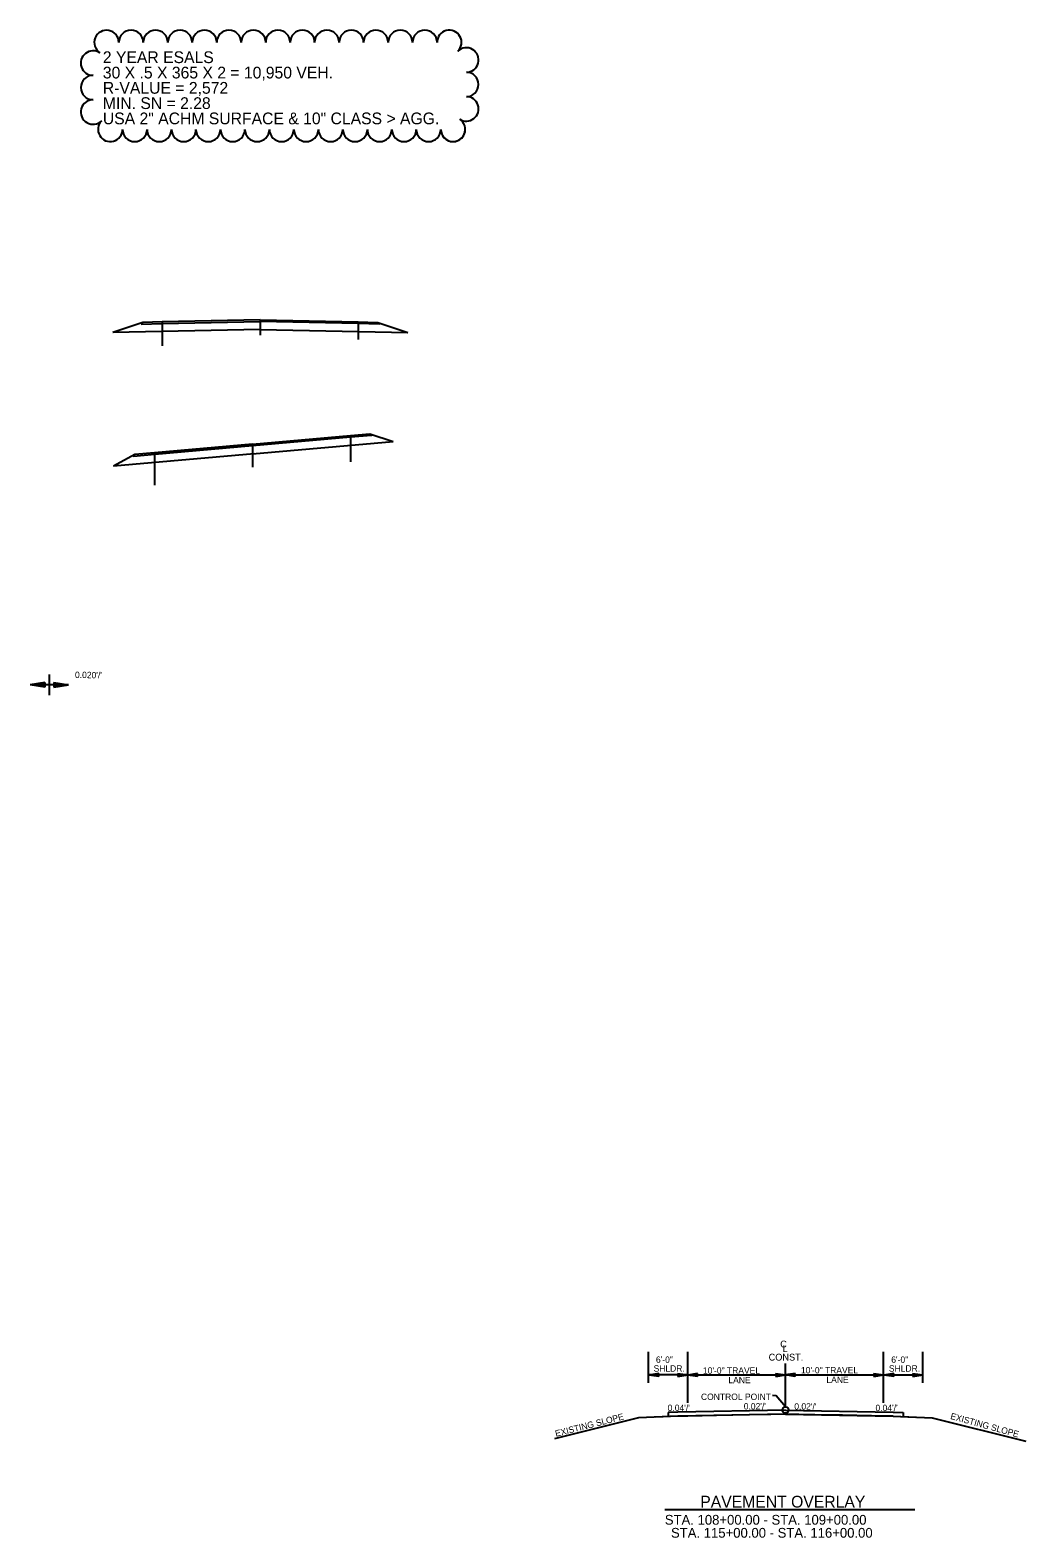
# Model space of a CAD drawing. Extents: x 1373719 to 1374161, y 379835 to 380167.
# Drawn here: x 1374058.8 to 1374160.5, y 379834.7 to 379988.7 of the extents above; entities that cross this region are included whole.
import ezdxf

# ---------------------------------------------------------------- set-up
doc = ezdxf.new("R2010")
doc.units = 0
for name, color, linetype in [('_30% NOTES', 7, 'Continuous'), ('CL Construction', 7, 'Continuous'), ('GREEN_TXT', 7, 'Continuous'), ('New Level (0)', 7, 'Continuous'), ('SEAL-INFO', 7, 'Continuous'), ('T_Drafting', 7, 'Continuous')]:
    doc.layers.add(name, color=color, linetype=linetype)

msp = doc.modelspace()

# ---------------------------------------------------------------- linework, layer by layer
for p, q in [((1374124.98, 379847.53), (1374124, 379847.49)), ((1374124, 379847.49), (1374124, 379847.07)), ((1374135.98, 379847.75), (1374124.98, 379847.53)), ((1374148, 379847.49), (1374148, 379847.07))]:
    msp.add_line(p, q)
msp.add_circle((1374135.98, 379847.75), 0.325)
at = {"layer": '_30% NOTES'}
for centre, start, end in [((1374066.65, 379987.42), 0, 236.9636), ((1374069.15, 379987.42), 0, 180), ((1374071.65, 379987.42), 0, 180), ((1374074.15, 379987.42), 0, 180), ((1374076.65, 379987.42), 0, 180), ((1374079.15, 379987.42), 0, 180), ((1374081.65, 379987.42), 0, 180), ((1374084.15, 379987.42), 0, 180), ((1374086.65, 379987.42), 0, 180), ((1374089.15, 379987.42), 0, 180), ((1374091.65, 379987.42), 0, 180), ((1374094.15, 379987.42), 0, 180), ((1374096.65, 379987.42), 0, 180), ((1374099.15, 379987.42), 0, 180), ((1374101.65, 379987.42), 314.1183, 180), ((1374065.27, 379985.31), 56.9636, 270), ((1374103.39, 379985.63), 270, 134.1183), ((1374065.27, 379982.81), 90, 270), ((1374103.39, 379983.13), 270, 90), ((1374103.39, 379980.63), 237.0496, 90), ((1374065.27, 379980.31), 90, 314.8317), ((1374067.03, 379978.54), 134.8317, 0), ((1374102.03, 379978.54), 180, 57.0496), ((1374069.53, 379978.54), 180, 0), ((1374072.03, 379978.54), 180, 0), ((1374074.53, 379978.54), 180, 0), ((1374077.03, 379978.54), 180, 0), ((1374079.53, 379978.54), 180, 0), ((1374082.03, 379978.54), 180, 0), ((1374084.53, 379978.54), 180, 0), ((1374087.03, 379978.54), 180, 0), ((1374089.53, 379978.54), 180, 0), ((1374092.03, 379978.54), 180, 0), ((1374094.53, 379978.54), 180, 0), ((1374097.03, 379978.54), 180, 0), ((1374097.03, 379978.54), 180, 0), ((1374099.53, 379978.54), 180, 0), ((1374102.03, 379978.54), 180, 0)]:
    msp.add_arc(centre, 1.25, start, end, dxfattribs=at)
at = {"layer": 'CL Construction'}
msp.add_line((1374135.98, 379848.12), (1374135.98, 379852.49), dxfattribs=at)
at = {"layer": 'GREEN_TXT'}
for p, q in [((1374060.35, 379922.04), (1374058.85, 379921.81)), ((1374062.75, 379921.81), (1374058.85, 379921.81)), ((1374060.35, 379921.59), (1374058.85, 379921.81)), ((1374060.35, 379922), (1374059.1, 379921.81)), ((1374060.35, 379921.62), (1374059.1, 379921.81)), ((1374060.35, 379921.96), (1374059.36, 379921.81)), ((1374060.35, 379921.66), (1374059.36, 379921.81)), ((1374060.35, 379921.92), (1374059.61, 379921.81)), ((1374060.35, 379921.7), (1374059.61, 379921.81)), ((1374060.35, 379921.89), (1374059.86, 379921.81)), ((1374060.35, 379921.74), (1374059.86, 379921.81)), ((1374060.35, 379921.84), (1374060.11, 379921.81)), ((1374060.35, 379921.78), (1374060.11, 379921.81)), ((1374060.35, 379922.04), (1374060.35, 379921.59)), ((1374060.8, 379922.86), (1374060.8, 379920.76)), ((1374061.25, 379922.04), (1374062.75, 379921.81)), ((1374061.25, 379922.04), (1374061.25, 379921.59)), ((1374061.25, 379922), (1374062.5, 379921.81)), ((1374061.25, 379921.96), (1374062.24, 379921.81)), ((1374061.25, 379921.92), (1374061.99, 379921.81)), ((1374061.25, 379921.89), (1374061.73, 379921.81)), ((1374061.25, 379921.84), (1374061.48, 379921.81)), ((1374061.25, 379921.59), (1374062.75, 379921.81)), ((1374061.25, 379921.74), (1374061.73, 379921.81)), ((1374061.25, 379921.66), (1374062.24, 379921.81)), ((1374061.25, 379921.62), (1374062.5, 379921.81)), ((1374061.25, 379921.7), (1374061.99, 379921.81)), ((1374061.25, 379921.78), (1374061.48, 379921.81)), ((1374122, 379850.54), (1374122, 379853.69)), ((1374126, 379848.48), (1374126, 379853.69)), ((1374146, 379848.48), (1374146, 379853.69)), ((1374150, 379850.54), (1374150, 379853.69)), ((1374123.04, 379851.47), (1374122.04, 379851.32)), ((1374123.04, 379851.17), (1374122.04, 379851.32)), ((1374123.04, 379851.45), (1374122.2, 379851.32)), ((1374123.04, 379851.2), (1374122.2, 379851.32)), ((1374123.04, 379851.42), (1374122.37, 379851.32)), ((1374123.04, 379851.22), (1374122.37, 379851.32)), ((1374123.04, 379851.39), (1374122.54, 379851.32)), ((1374123.04, 379851.25), (1374122.54, 379851.32)), ((1374123.04, 379851.37), (1374122.71, 379851.32)), ((1374123.04, 379851.27), (1374122.71, 379851.32)), ((1374123.04, 379851.34), (1374122.88, 379851.32)), ((1374123.04, 379851.3), (1374122.88, 379851.32)), ((1374123.04, 379851.17), (1374123.04, 379851.47)), ((1374125, 379851.48), (1374126, 379851.33)), ((1374125, 379851.48), (1374125, 379851.18)), ((1374125, 379851.45), (1374125.83, 379851.33)), ((1374125, 379851.43), (1374125.66, 379851.33)), ((1374125, 379851.4), (1374125.5, 379851.33)), ((1374125, 379851.37), (1374125.33, 379851.33)), ((1374125, 379851.35), (1374125.16, 379851.33)), ((1374125, 379851.18), (1374126, 379851.33)), ((1374125, 379851.28), (1374125.33, 379851.33)), ((1374125, 379851.23), (1374125.66, 379851.33)), ((1374125, 379851.2), (1374125.83, 379851.33)), ((1374125, 379851.25), (1374125.5, 379851.33)), ((1374125, 379851.3), (1374125.16, 379851.33)), ((1374125.97, 379851.33), (1374146, 379851.33)), ((1374127, 379851.47), (1374126, 379851.32)), ((1374127, 379851.17), (1374126, 379851.32)), ((1374127, 379851.45), (1374126.17, 379851.32)), ((1374127, 379851.2), (1374126.17, 379851.32)), ((1374127, 379851.42), (1374126.34, 379851.32)), ((1374127, 379851.22), (1374126.34, 379851.32)), ((1374127, 379851.39), (1374126.51, 379851.32)), ((1374127, 379851.25), (1374126.51, 379851.32)), ((1374127, 379851.37), (1374126.68, 379851.32)), ((1374127, 379851.27), (1374126.68, 379851.32)), ((1374127, 379851.34), (1374126.84, 379851.32)), ((1374127, 379851.3), (1374126.84, 379851.32)), ((1374127, 379851.17), (1374127, 379851.47)), ((1374134.98, 379851.48), (1374135.98, 379851.33)), ((1374134.98, 379851.48), (1374134.98, 379851.18)), ((1374134.98, 379851.45), (1374135.81, 379851.33)), ((1374134.98, 379851.42), (1374135.64, 379851.33)), ((1374134.98, 379851.4), (1374135.47, 379851.33)), ((1374134.98, 379851.37), (1374135.3, 379851.33)), ((1374134.98, 379851.35), (1374135.14, 379851.33)), ((1374134.98, 379851.18), (1374135.98, 379851.33)), ((1374134.98, 379851.28), (1374135.3, 379851.33)), ((1374134.98, 379851.23), (1374135.64, 379851.33)), ((1374134.98, 379851.2), (1374135.81, 379851.33)), ((1374134.98, 379851.25), (1374135.47, 379851.33)), ((1374134.98, 379851.3), (1374135.14, 379851.33)), ((1374136.98, 379851.48), (1374135.98, 379851.33)), ((1374136.98, 379851.18), (1374135.98, 379851.33)), ((1374136.98, 379851.45), (1374136.14, 379851.33)), ((1374136.98, 379851.2), (1374136.14, 379851.33)), ((1374136.98, 379851.42), (1374136.32, 379851.33)), ((1374136.98, 379851.23), (1374136.32, 379851.33)), ((1374136.98, 379851.4), (1374136.48, 379851.33)), ((1374136.98, 379851.25), (1374136.48, 379851.33)), ((1374136.98, 379851.37), (1374136.65, 379851.33)), ((1374136.98, 379851.28), (1374136.65, 379851.33)), ((1374136.98, 379851.35), (1374136.82, 379851.33)), ((1374136.98, 379851.3), (1374136.82, 379851.33)), ((1374136.98, 379851.18), (1374136.98, 379851.48)), ((1374145, 379851.48), (1374146, 379851.33)), ((1374145, 379851.48), (1374145, 379851.18)), ((1374145, 379851.45), (1374145.83, 379851.33)), ((1374145, 379851.43), (1374145.66, 379851.33)), ((1374145, 379851.4), (1374145.5, 379851.33)), ((1374145, 379851.37), (1374145.33, 379851.33)), ((1374145, 379851.35), (1374145.16, 379851.33)), ((1374145, 379851.18), (1374146, 379851.33)), ((1374145, 379851.28), (1374145.33, 379851.33)), ((1374145, 379851.23), (1374145.66, 379851.33)), ((1374145, 379851.2), (1374145.83, 379851.33)), ((1374145, 379851.25), (1374145.5, 379851.33)), ((1374145, 379851.3), (1374145.16, 379851.33)), ((1374147.04, 379851.47), (1374146.04, 379851.32)), ((1374147.04, 379851.17), (1374146.04, 379851.32)), ((1374147.04, 379851.45), (1374146.2, 379851.32)), ((1374147.04, 379851.2), (1374146.2, 379851.32)), ((1374147.04, 379851.42), (1374146.37, 379851.32)), ((1374147.04, 379851.22), (1374146.37, 379851.32)), ((1374147.04, 379851.39), (1374146.54, 379851.32)), ((1374147.04, 379851.25), (1374146.54, 379851.32)), ((1374147.04, 379851.37), (1374146.71, 379851.32)), ((1374147.04, 379851.27), (1374146.71, 379851.32)), ((1374147.04, 379851.34), (1374146.88, 379851.32)), ((1374147.04, 379851.3), (1374146.88, 379851.32)), ((1374147.04, 379851.17), (1374147.04, 379851.47)), ((1374149, 379851.48), (1374150, 379851.33)), ((1374149, 379851.48), (1374149, 379851.18)), ((1374149, 379851.45), (1374149.83, 379851.33)), ((1374149, 379851.43), (1374149.66, 379851.33)), ((1374149, 379851.4), (1374149.5, 379851.33)), ((1374149, 379851.37), (1374149.33, 379851.33)), ((1374149, 379851.35), (1374149.16, 379851.33)), ((1374149, 379851.18), (1374150, 379851.33)), ((1374149, 379851.28), (1374149.33, 379851.33)), ((1374149, 379851.23), (1374149.66, 379851.33)), ((1374149, 379851.2), (1374149.83, 379851.33)), ((1374149, 379851.25), (1374149.5, 379851.33)), ((1374149, 379851.3), (1374149.16, 379851.33)), ((1374123.66, 379837.59), (1374149.19, 379837.59))]:
    msp.add_line(p, q, dxfattribs=at)
msp.add_lwpolyline([(1374135.98, 379848.08), (1374135.04, 379849.21), (1374134.67, 379849.22)], dxfattribs=at)
at = {"layer": 'New Level (0)'}
for p, q in [((1374120.98, 379846.95), (1374112.38, 379844.8)), ((1374124.98, 379847.11), (1374120.98, 379846.95)), ((1374146.97, 379847.11), (1374150.97, 379846.95)), ((1374150.97, 379846.95), (1374160.53, 379844.56))]:
    msp.add_line(p, q, dxfattribs=at)
msp.add_lwpolyline([(1374146.97, 379847.11), (1374144.76, 379847.16), (1374141.81, 379847.22), (1374138.99, 379847.27), (1374137.33, 379847.31), (1374135.97, 379847.33), (1374134.47, 379847.3), (1374132.28, 379847.26), (1374128.93, 379847.19), (1374126, 379847.13), (1374124.98, 379847.11)], dxfattribs=at)
at = {"layer": 'SEAL-INFO'}
for points in [[(1374126, 379851.33), (1374122, 379851.33), (1374122, 379851.33)], [(1374146, 379851.33), (1374150, 379851.33), (1374150, 379851.33)]]:
    msp.add_lwpolyline(points, dxfattribs=at)
at = {"layer": 'T_Drafting'}
for p, q in [((1374070.34, 379958.81), (1374067.28, 379957.79)), ((1374070.34, 379958.81), (1374070.18, 379958.64)), ((1374072.34, 379958.89), (1374070.34, 379958.81)), ((1374082.34, 379959.09), (1374072.34, 379958.89)), ((1374072.34, 379958.89), (1374072.34, 379956.43)), ((1374082.34, 379959.09), (1374092.34, 379958.89)), ((1374082.34, 379959.09), (1374082.34, 379957.51)), ((1374092.34, 379958.89), (1374094.34, 379958.81)), ((1374092.34, 379958.89), (1374092.34, 379957.07)), ((1374094.34, 379958.81), (1374094.51, 379958.64)), ((1374094.34, 379958.81), (1374097.41, 379957.79)), ((1374082.34, 379958.09), (1374067.28, 379957.79)), ((1374082.34, 379958.09), (1374097.41, 379957.79)), ((1374081.55, 379945.4), (1374095.92, 379946.66)), ((1374091.55, 379947.28), (1374091.55, 379944.58)), ((1374093.55, 379947.46), (1374095.92, 379946.66)), ((1374081.72, 379945.42), (1374067.35, 379944.15)), ((1374069.55, 379945.34), (1374067.35, 379944.15)), ((1374071.55, 379945.52), (1374071.55, 379942.21)), ((1374081.55, 379946.4), (1374081.55, 379944.04)), ((1374124.98, 379847.11), (1374122.73, 379847.02)), ((1374135.98, 379847.33), (1374124.98, 379847.11)), ((1374135.97, 379847.33), (1374146.97, 379847.11)), ((1374135.98, 379847.75), (1374146.97, 379847.53)), ((1374146.97, 379847.53), (1374148, 379847.49)), ((1374146.97, 379847.11), (1374149.22, 379847.02))]:
    msp.add_line(p, q, dxfattribs=at)
for points in [[(1374070.18, 379958.64), (1374072.34, 379958.72), (1374082.34, 379958.92)], [(1374094.51, 379958.64), (1374092.34, 379958.72), (1374082.34, 379958.92)], [(1374081.55, 379946.4), (1374091.55, 379947.28), (1374093.55, 379947.46), (1374093.71, 379947.29), (1374091.55, 379947.11), (1374081.55, 379946.23)], [(1374081.55, 379946.4), (1374071.55, 379945.52), (1374069.55, 379945.34), (1374069.41, 379945.15), (1374071.57, 379945.36), (1374081.57, 379946.24)]]:
    msp.add_lwpolyline(points, dxfattribs=at)

# ---------------------------------------------------------------- texts
at = {"layer": '_30% NOTES'}
for s, p in [('2 YEAR ESALS', (1374066.27, 379985.31)), ('30 X .5 X 365 X 2 = 10,950 VEH.', (1374066.27, 379983.74)), ('R-VALUE = 2,572', (1374066.27, 379982.18)), ('MIN. SN = 2.28', (1374066.27, 379980.62)), ('USA 2" ACHM SURFACE & 10" CLASS > AGG.', (1374066.27, 379979.06))]:
    msp.add_text(s, height=1.2, dxfattribs=at).set_placement(p)
at = {"layer": 'CL Construction'}
for s, p in [('C', (1374135.44, 379854.14)), ('L', (1374135.69, 379853.67)), ('CONST.', (1374134.26, 379852.8))]:
    msp.add_text(s, height=0.7, dxfattribs=at).set_placement(p)
at = {"layer": 'GREEN_TXT'}
for s, rotation, p in [("0.020'/'", 358.854, (1374063.42, 379922.52)), (' 6\'-0"', 359.98, (1374122.51, 379852.57)), (' 6\'-0"', 359.98, (1374146.54, 379852.57)), ('SHLDR.', 359.98, (1374122.51, 379851.67)), ('SHLDR.', 359.98, (1374146.54, 379851.67)), ('CONTROL POINT', 359.98, (1374127.35, 379848.78)), ("0.04'/'", 359.98, (1374123.95, 379847.65)), ("0.02'/'", 359.98, (1374131.72, 379847.81)), ("0.02'/'", 359.98, (1374136.88, 379847.8)), ("0.04'/'", 359.98, (1374145.17, 379847.64)), ('EXISTING SLOPE', 14.3842, (1374112.55, 379845.01)), ('EXISTING SLOPE', 344.6108, (1374152.77, 379846.85))]:
    msp.add_text(s, height=0.65, rotation=rotation, dxfattribs=at).set_placement(p)
for s, p in [('10\'-0" TRAVEL ', (1374127.55, 379851.46)), ('LANE', (1374130.15, 379850.49)), ('10\'-0" TRAVEL ', (1374137.56, 379851.49)), ('LANE', (1374140.16, 379850.52))]:
    msp.add_text(s, height=0.65, dxfattribs=at).set_placement(p)
at = {"layer": 'SEAL-INFO'}
for s, height, p in [('PAVEMENT OVERLAY', 1.2, (1374127.28, 379837.79)), ('STA. 108+00.00 - STA. 109+00.00', 1, (1374123.66, 379836.04)), ('STA. 115+00.00 - STA. 116+00.00', 1, (1374124.29, 379834.71))]:
    msp.add_text(s, height=height, dxfattribs=at).set_placement(p)

doc.saveas('drawing.dxf')
